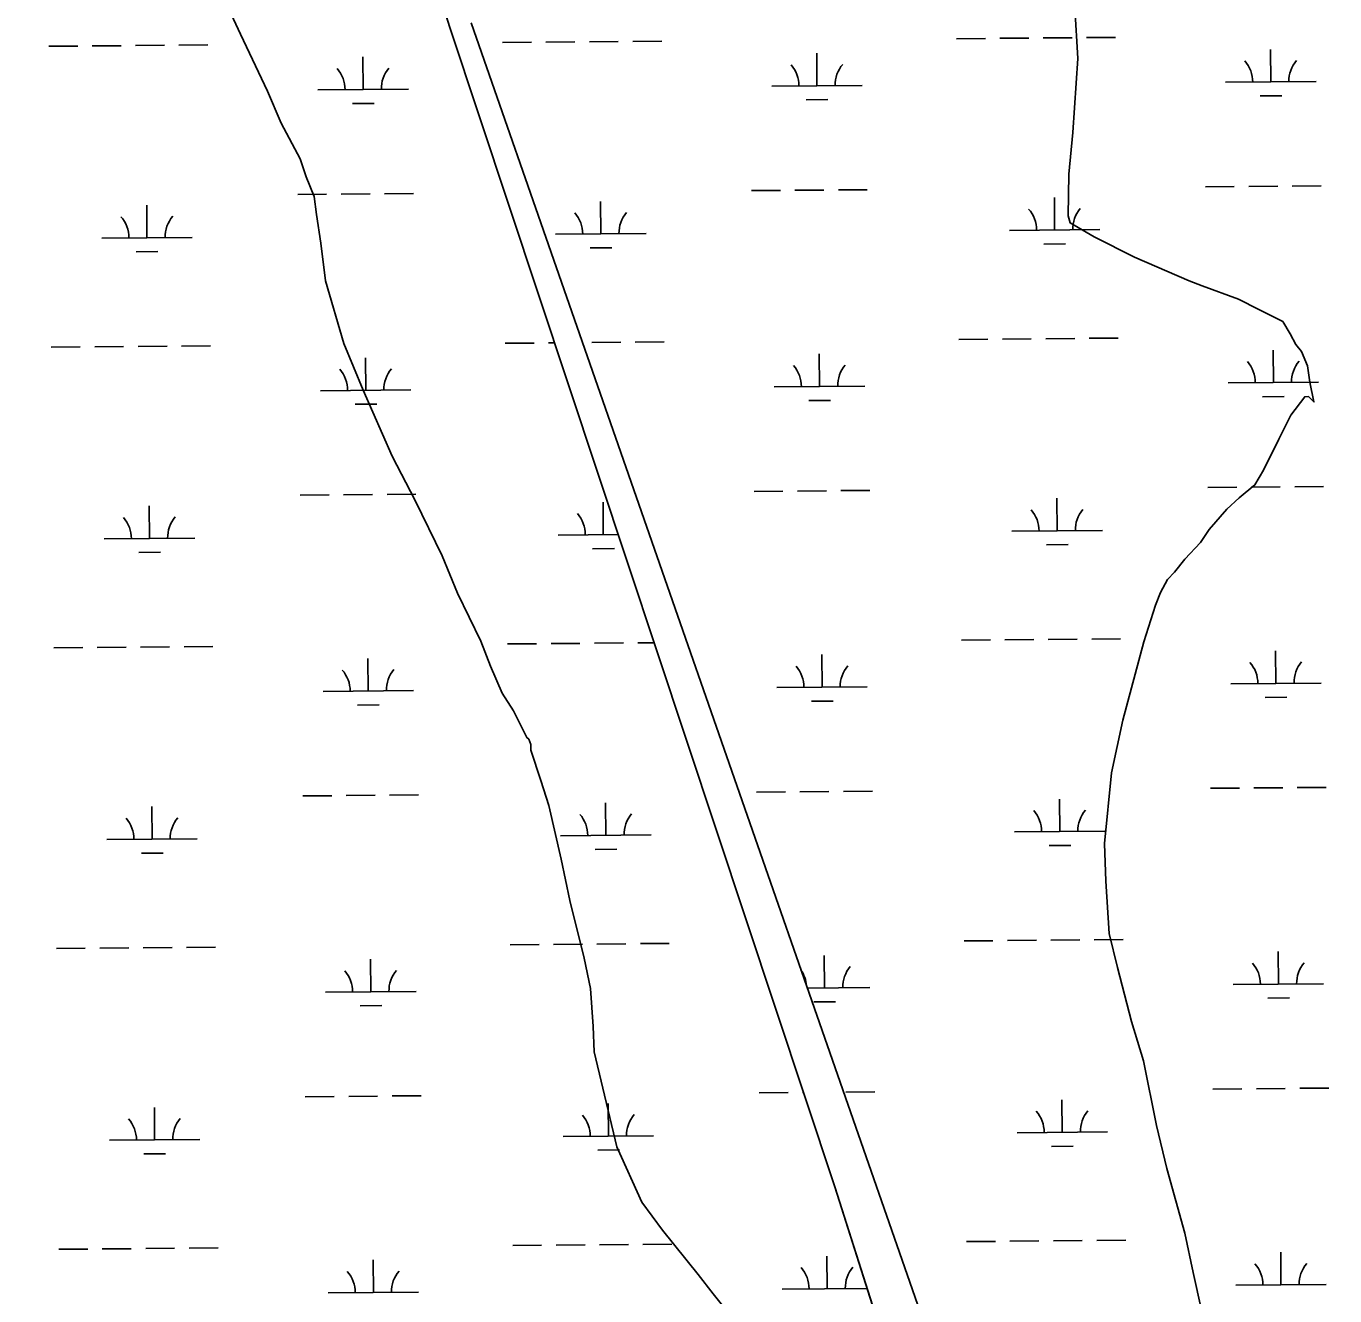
# Model space of a CAD drawing. Extents: x 3568792 to 3606828, y 529143 to 554785.
# Drawn here: x 3598222 to 3599669, y 542366 to 543770 of the extents above; entities that cross this region are included whole.
import ezdxf

# ---------------------------------------------------------------- set-up
doc = ezdxf.new("R2010")
doc.units = 0
for name, color, linetype in [('V-SITE-VEGE', 7, 'Continuous'), ('V-TOPO-SHOR', 7, 'Continuous'), ('V-WETL-SWMP', 7, 'Continuous')]:
    doc.layers.add(name, color=color, linetype=linetype)

msp = doc.modelspace()

# ---------------------------------------------------------------- linework, layer by layer
at = {"layer": 'V-SITE-VEGE'}
for points in [[(3599000.3, 542344.5), (3598981.7, 542367.9), (3598965.1, 542389.4), (3598925.6, 542438.2), (3598902.7, 542469.5), (3598875, 542530.7), (3598849.9, 542635.8), (3598849.1, 542663.8), (3598845.9, 542705.7), (3598838.9, 542739.4), (3598823, 542802.9), (3598813.7, 542848.6), (3598799.9, 542908.1), (3598791.1, 542935.8), (3598780.1, 542969.5), (3598780, 542975.5), (3598777.8, 542981.4), (3598775.7, 542983.3), (3598760.9, 543012.9), (3598748.3, 543032.5), (3598735.5, 543062.1), (3598724.7, 543089.8), (3598699.1, 543143), (3598681.9, 543184.4), (3598652.1, 543245.5), (3598626.7, 543294.7), (3598594.6, 543367.7), (3598573.1, 543419), (3598553.1, 543488.4), (3598547.8, 543530.2), (3598542.9, 543562), (3598540.3, 543581.9), (3598531.7, 543603.6), (3598525.1, 543623.4), (3598504, 543662.8), (3598489, 543698.3), (3598459.1, 543761.4), (3598437.8, 543806.7)], [(3599381.5, 543790.5), (3599385.1, 543734.6), (3599379.5, 543652.5), (3599374.9, 543606.4), (3599374.2, 543560.5), (3599376.5, 543552.5), (3599402.9, 543537.3), (3599447.5, 543514.7), (3599508.2, 543488.5), (3599522.4, 543482.9), (3599562.8, 543468.1), (3599585.1, 543456.8), (3599611.5, 543443.5), (3599619.9, 543429.8), (3599626.2, 543418), (3599632.4, 543410.2), (3599638.9, 543394.4), (3599641.4, 543376.5), (3599646.1, 543354.6), (3599639.9, 543360.4), (3599635.9, 543360.3), (3599620.5, 543339.9), (3599607.3, 543313.5), (3599590.3, 543279.1), (3599580.8, 543262.8), (3599563.3, 543248.3), (3599549.6, 543235.9), (3599530.3, 543213.4), (3599520.7, 543199.1), (3599503.3, 543180.6), (3599491.7, 543166.3), (3599484, 543158), (3599476.4, 543143.8)], [(3599476.4, 543143.8), (3599470.8, 543129.7), (3599458, 543089.3), (3599434.6, 543002.7), (3599422.3, 542944.4), (3599414.6, 542866.2), (3599415.9, 542824.3), (3599419.6, 542766.5), (3599428.7, 542728.8), (3599444.4, 542669.3), (3599457.7, 542625.7), (3599471.8, 542554.2), (3599483.2, 542506.6), (3599503.2, 542435.2), (3599512.5, 542391.5), (3599521.7, 542349.8)]]:
    msp.add_lwpolyline(points, dxfattribs=at)
at = {"layer": 'V-TOPO-SHOR'}
for p, q in [((3598407.6, 544670.2), (3598690.6, 543768.7)), ((3598690.6, 543768.7), (3599116.1, 542486.2)), ((3599213.4, 542339.5), (3598714.2, 543774)), ((3599116.1, 542486.2), (3599498.9, 541284.4))]:
    msp.add_line(p, q, dxfattribs=at)
at = {"layer": 'V-WETL-SWMP'}
for p, q in [((3599213.4, 542339.5), (3598714.2, 543774)), ((3599250.7, 543756.3), (3599282.7, 543756.6)), ((3599298.7, 543756.8), (3599330.7, 543757)), ((3599346.7, 543757.2), (3599378.7, 543757.4)), ((3599394.7, 543757.6), (3599426.7, 543757.8)), ((3598246.9, 543747.9), (3598278.9, 543748.1)), ((3598294.9, 543748.3), (3598326.9, 543748.6)), ((3598342.9, 543748.7), (3598374.9, 543749)), ((3598390.9, 543749.1), (3598422.9, 543749.4)), ((3598748.8, 543752.1), (3598780.8, 543752.4)), ((3598796.8, 543752.5), (3598828.8, 543752.8)), ((3598844.8, 543752.9), (3598876.8, 543753.2)), ((3598892.8, 543753.3), (3598924.8, 543753.6)), ((3599096.5, 543704.3), (3599096.2, 543740.3)), ((3599598.4, 543708.5), (3599598.1, 543744.5)), ((3598594.6, 543700.1), (3598594.3, 543736.1)), ((3598544.6, 543699.6), (3598644.6, 543700.5)), ((3599046.5, 543703.9), (3599146.5, 543704.7)), ((3599548.4, 543708.1), (3599648.4, 543709)), ((3598582.8, 543684.5), (3598606.8, 543684.7)), ((3599084.7, 543688.8), (3599108.6, 543689)), ((3599586.5, 543693), (3599610.5, 543693.2)), ((3598522.2, 543584), (3598554.2, 543584.3)), ((3598570.2, 543584.4), (3598602.2, 543584.7)), ((3598618.2, 543584.8), (3598650.2, 543585.1)), ((3599024.1, 543588.3), (3599056.1, 543588.5)), ((3599072.1, 543588.7), (3599104.1, 543588.9)), ((3599120.1, 543589.1), (3599152.1, 543589.3)), ((3599359.3, 543544.7), (3599359, 543580.7)), ((3599526, 543592.5), (3599558, 543592.8)), ((3599574, 543592.9), (3599606, 543593.2)), ((3599622, 543593.3), (3599654, 543593.6)), ((3598355.5, 543536.2), (3598355.2, 543572.2)), ((3598857.4, 543540.4), (3598857.1, 543576.4)), ((3598807.4, 543540), (3598907.4, 543540.8)), ((3599309.3, 543544.2), (3599409.3, 543545.1)), ((3598305.5, 543535.8), (3598405.5, 543536.6)), ((3598845.6, 543524.9), (3598869.6, 543525.1)), ((3599347.4, 543529.1), (3599371.4, 543529.3)), ((3598343.7, 543520.7), (3598367.7, 543520.9)), ((3599253.5, 543423.7), (3599285.5, 543424)), ((3599301.5, 543424.1), (3599333.5, 543424.4)), ((3599349.5, 543424.5), (3599381.5, 543424.8)), ((3599397.5, 543424.9), (3599429.5, 543425.2)), ((3598249.7, 543415.2), (3598281.7, 543415.5)), ((3598297.7, 543415.6), (3598329.7, 543415.9)), ((3598345.7, 543416), (3598377.7, 543416.3)), ((3598393.7, 543416.4), (3598425.7, 543416.7)), ((3598751.6, 543419.5), (3598783.6, 543419.7)), ((3598799.6, 543419.9), (3598806.3, 543419.9)), ((3598847.6, 543420.3), (3598879.6, 543420.5)), ((3598895.6, 543420.7), (3598927.6, 543420.9)), ((3599099.3, 543371.6), (3599099, 543407.6)), ((3599601.2, 543375.9), (3599600.9, 543411.9)), ((3598597.4, 543367.4), (3598597.1, 543403.4)), ((3598547.4, 543367), (3598647.4, 543367.8)), ((3599049.3, 543371.2), (3599149.3, 543372.1)), ((3599551.2, 543375.5), (3599651.2, 543376.3)), ((3598585.6, 543351.9), (3598609.6, 543352.1)), ((3599087.5, 543356.1), (3599111.5, 543356.3)), ((3599589.3, 543360.3), (3599613.3, 543360.5)), ((3598525, 543251.4), (3598557, 543251.6)), ((3598573, 543251.8), (3598605, 543252)), ((3598621, 543252.2), (3598653, 543252.4)), ((3599026.9, 543255.6), (3599058.9, 543255.9)), ((3599074.9, 543256), (3599106.9, 543256.3)), ((3599122.9, 543256.4), (3599154.9, 543256.7)), ((3599362.1, 543212), (3599361.8, 543248)), ((3599528.8, 543259.8), (3599560.8, 543260.1)), ((3599576.8, 543260.2), (3599608.8, 543260.5)), ((3599624.8, 543260.6), (3599656.8, 543260.9)), ((3598358.3, 543203.5), (3598358, 543239.5)), ((3598860.2, 543207.8), (3598859.9, 543243.8)), ((3598810.2, 543207.3), (3598876.7, 543207.9)), ((3599312.1, 543211.6), (3599412.1, 543212.4)), ((3598308.3, 543203.1), (3598408.3, 543203.9)), ((3598848.4, 543192.2), (3598872.4, 543192.4)), ((3599350.2, 543196.5), (3599374.2, 543196.7)), ((3598346.5, 543188), (3598370.5, 543188.2)), ((3599256.3, 543091), (3599288.3, 543091.3)), ((3599304.3, 543091.4), (3599336.3, 543091.7)), ((3599352.3, 543091.8), (3599384.3, 543092.1)), ((3599400.3, 543092.2), (3599432.3, 543092.5)), ((3598252.5, 543082.6), (3598284.5, 543082.8)), ((3598300.5, 543083), (3598332.5, 543083.2)), ((3598348.5, 543083.4), (3598380.5, 543083.6)), ((3598396.5, 543083.8), (3598428.5, 543084)), ((3598754.4, 543086.8), (3598786.4, 543087.1)), ((3598802.4, 543087.2), (3598834.4, 543087.5)), ((3598850.4, 543087.6), (3598882.4, 543087.9)), ((3598898.4, 543088), (3598916.4, 543088.2)), ((3599102.1, 543039), (3599101.8, 543075)), ((3599604, 543043.2), (3599603.7, 543079.2)), ((3598600.2, 543034.7), (3598599.9, 543070.7)), ((3598550.2, 543034.3), (3598650.2, 543035.2)), ((3599052.1, 543038.6), (3599152.1, 543039.4)), ((3599554, 543042.8), (3599654, 543043.6)), ((3598588.4, 543019.2), (3598612.4, 543019.4)), ((3599090.3, 543023.4), (3599114.3, 543023.6)), ((3599592.2, 543027.7), (3599616.2, 543027.9)), ((3598527.8, 542918.7), (3598559.8, 542919)), ((3598575.8, 542919.1), (3598607.8, 542919.4)), ((3598623.8, 542919.5), (3598655.8, 542919.8)), ((3599029.7, 542922.9), (3599061.7, 542923.2)), ((3599077.7, 542923.3), (3599109.7, 542923.6)), ((3599125.7, 542923.7), (3599157.7, 542924)), ((3599364.9, 542879.3), (3599364.6, 542915.3)), ((3599531.6, 542927.2), (3599563.6, 542927.4)), ((3599579.6, 542927.6), (3599611.6, 542927.8)), ((3599627.6, 542928), (3599659.6, 542928.2)), ((3598361.1, 542870.9), (3598360.8, 542906.9)), ((3598863, 542875.1), (3598862.7, 542911.1)), ((3598311.2, 542870.4), (3598411.1, 542871.3)), ((3598813, 542874.7), (3598913, 542875.5)), ((3599314.9, 542878.9), (3599414.9, 542879.7)), ((3598851.2, 542859.6), (3598875.2, 542859.8)), ((3599353.1, 542863.8), (3599377.1, 542864)), ((3598349.3, 542855.3), (3598373.3, 542855.5)), ((3598901.2, 542755.3), (3598933.2, 542755.6)), ((3599259.1, 542758.4), (3599291.1, 542758.6)), ((3599307.1, 542758.8), (3599339.1, 542759)), ((3599355.1, 542759.2), (3599387.1, 542759.4)), ((3599403.1, 542759.6), (3599435.1, 542759.8)), ((3598255.3, 542749.9), (3598287.3, 542750.2)), ((3598303.3, 542750.3), (3598335.3, 542750.6)), ((3598351.3, 542750.7), (3598383.3, 542751)), ((3598399.3, 542751.1), (3598431.3, 542751.4)), ((3598757.2, 542754.1), (3598789.2, 542754.4)), ((3598805.2, 542754.5), (3598837.2, 542754.8)), ((3598853.2, 542754.9), (3598885.2, 542755.2)), ((3599104.9, 542706.3), (3599104.6, 542742.3)), ((3599606.8, 542710.5), (3599606.5, 542746.5)), ((3598603.1, 542702.1), (3598602.8, 542738.1)), ((3598553.1, 542701.7), (3598653.1, 542702.5)), ((3599085.8, 542706.2), (3599154.9, 542706.7)), ((3599556.8, 542710.1), (3599656.8, 542711)), ((3598591.2, 542686.5), (3598615.2, 542686.8)), ((3599093.1, 542690.8), (3599117.1, 542691)), ((3599595, 542695), (3599619, 542695.2)), ((3598530.6, 542586), (3598562.6, 542586.3)), ((3598578.6, 542586.4), (3598610.6, 542586.7)), ((3598626.6, 542586.8), (3598658.6, 542587.1)), ((3599032.5, 542590.3), (3599064.5, 542590.5)), ((3599080.5, 542590.7), (3599081.4, 542590.7)), ((3599128.5, 542591.1), (3599160.5, 542591.3)), ((3599367.7, 542546.7), (3599367.4, 542582.7)), ((3599534.4, 542594.5), (3599566.4, 542594.8)), ((3599582.4, 542594.9), (3599614.4, 542595.2)), ((3599630.4, 542595.3), (3599662.4, 542595.6)), ((3598364, 542538.2), (3598363.7, 542574.2)), ((3598865.8, 542542.4), (3598865.5, 542578.4)), ((3598314, 542537.8), (3598414, 542538.6)), ((3598815.8, 542542), (3598915.8, 542542.9)), ((3599317.7, 542546.2), (3599417.7, 542547.1)), ((3598854, 542526.9), (3598878, 542527.1)), ((3599355.9, 542531.1), (3599379.9, 542531.3)), ((3598352.1, 542522.7), (3598376.1, 542522.9)), ((3598856, 542422.3), (3598888, 542422.5)), ((3598904, 542422.7), (3598936, 542422.9)), ((3599261.9, 542425.7), (3599293.9, 542426)), ((3599309.9, 542426.1), (3599341.9, 542426.4)), ((3599357.9, 542426.5), (3599389.9, 542426.8)), ((3599405.9, 542426.9), (3599437.9, 542427.2)), ((3598258.1, 542417.2), (3598290.1, 542417.5)), ((3598306.1, 542417.6), (3598338.1, 542417.9)), ((3598354.1, 542418), (3598386.1, 542418.3)), ((3598402.1, 542418.4), (3598434.1, 542418.7)), ((3598760, 542421.5), (3598792, 542421.7)), ((3598808, 542421.9), (3598840, 542422.1)), ((3599107.8, 542373.7), (3599107.4, 542409.6)), ((3599609.6, 542377.9), (3599609.3, 542413.9)), ((3598605.9, 542369.4), (3598605.6, 542405.4)), ((3598555.9, 542369), (3598655.9, 542369.8)), ((3599057.8, 542373.2), (3599151.8, 542374)), ((3599559.6, 542377.5), (3599659.6, 542378.3))]:
    msp.add_line(p, q, dxfattribs=at)
msp.add_lwpolyline([(3598407.6, 544670.2), (3598690.6, 543768.7), (3599116.1, 542486.2), (3599498.9, 541284.4), (3599843.7, 540265.9), (3599679.5, 540246), (3599482, 540062.7), (3599422.9, 539903.2), (3599449.6, 539775), (3599531.9, 539498.8), (3598621.3, 539734.2), (3596044.9, 540573.9)], dxfattribs=at)
for centre, start, end in [((3599041.3, 543704.3), 359.7115, 41.2552), ((3599151.8, 543705.2), 139.7115, 181.2552), ((3599543.2, 543708.5), 359.7115, 41.2552), ((3599653.6, 543709.5), 139.7115, 181.2552), ((3598539.4, 543700.1), 359.7115, 41.2552), ((3598649.9, 543701), 139.7115, 181.2552), ((3599304.1, 543544.7), 359.7115, 41.2552), ((3599414.5, 543545.6), 139.7115, 181.2552), ((3598300.3, 543536.2), 359.7115, 41.2552), ((3598410.8, 543537.1), 139.7115, 181.2552), ((3598802.2, 543540.4), 359.7115, 41.2552), ((3598912.7, 543541.4), 139.7115, 181.2552), ((3599044.1, 543371.6), 359.7115, 41.2552), ((3599154.6, 543372.6), 139.7115, 181.2552), ((3599546, 543375.9), 359.7115, 41.2552), ((3599656.5, 543376.8), 139.7115, 181.2552), ((3598542.2, 543367.4), 359.7115, 41.2552), ((3598652.7, 543368.3), 139.7115, 181.2552), ((3599306.9, 543212), 359.7115, 41.2552), ((3599417.4, 543212.9), 139.7115, 181.2552), ((3598303.1, 543203.5), 359.7115, 41.2552), ((3598413.6, 543204.5), 139.7115, 181.2552), ((3598805, 543207.8), 359.7115, 41.2552), ((3599046.9, 543039), 359.7115, 41.2552), ((3599157.4, 543039.9), 139.7115, 181.2552), ((3599548.8, 543043.2), 359.7115, 41.2552), ((3599659.3, 543044.2), 139.7115, 181.2552), ((3598545, 543034.8), 359.7115, 41.2552), ((3598655.5, 543035.7), 139.7115, 181.2552), ((3599309.7, 542879.3), 359.7115, 41.2552), ((3599420.2, 542880.3), 139.7115, 181.2552), ((3598305.9, 542870.9), 359.7115, 41.2552), ((3598416.4, 542871.8), 139.7115, 181.2552), ((3598807.8, 542875.1), 359.7115, 41.2552), ((3598918.3, 542876), 139.7115, 181.2552), ((3599160.2, 542707.3), 139.7115, 181.2552), ((3599551.6, 542710.6), 359.7115, 41.2552), ((3599662.1, 542711.5), 139.7115, 181.2552), ((3598547.8, 542702.1), 359.7115, 41.2552), ((3598658.3, 542703), 139.7115, 181.2552), ((3599049.7, 542706.3), 4.072, 34.2955), ((3599312.5, 542546.7), 359.7115, 41.2552), ((3599423, 542547.6), 139.7115, 181.2552), ((3598308.7, 542538.2), 359.7115, 41.2552), ((3598419.2, 542539.1), 139.7115, 181.2552), ((3598810.6, 542542.4), 359.7115, 41.2552), ((3598921.1, 542543.4), 139.7115, 181.2552), ((3599052.5, 542373.7), 359.7115, 41.2552), ((3599163, 542374.6), 139.7115, 181.2552), ((3599554.4, 542377.9), 359.7115, 41.2552), ((3599664.9, 542378.8), 139.7115, 181.2552), ((3598550.6, 542369.4), 359.7115, 41.2552), ((3598661.1, 542370.4), 139.7115, 181.2552)]:
    msp.add_arc(centre, 35.2, start, end, dxfattribs=at)

doc.saveas('drawing.dxf')
